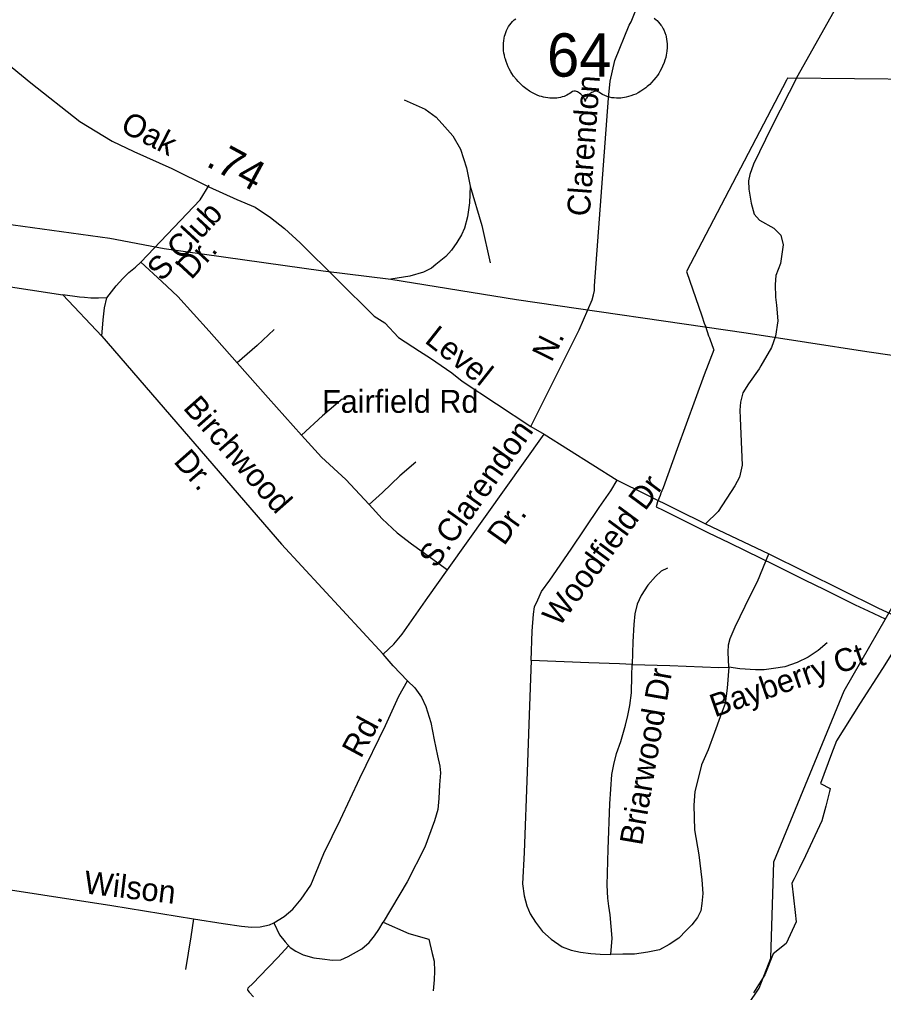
# Model space of a CAD drawing. Extents: x 2220236 to 2384410, y 720751 to 894131.
# Drawn here: x 2310514 to 2314103, y 805482 to 809525 of the extents above; entities that cross this region are included whole.
import ezdxf

# ---------------------------------------------------------------- set-up
doc = ezdxf.new("R2010")
doc.units = 0
for name, color, linetype in [('Exist Boundary Political City Limit New', 7, 'Continuous'), ('Exist Hydrographic Misc Water Feature', 7, 'Continuous'), ('Exist Railroad Mainline', 7, 'Continuous'), ('Exist Railroad Siding', 7, 'Continuous'), ('Exist Road Non-System Type 51', 7, 'Continuous'), ('Exist Road Non-System Type 51 Label', 7, 'Continuous'), ('Exist Road Primary US Shield CELL', 7, 'Continuous'), ('Exist Road Primary US Shield Number Label', 7, 'Continuous'), ('Exist Road Secondary Mileage Hundredths English Label', 7, 'Continuous'), ('Exist Road Secondary Type 51 Attributed', 7, 'Continuous'), ('Exist Road Secondary Type 51 Label', 7, 'Continuous'), ('Map Preparation Boundary City Limit Buffer Line', 7, 'Continuous')]:
    doc.layers.add(name, color=color, linetype=linetype)

msp = doc.modelspace()

# ---------------------------------------------------------------- linework, layer by layer
at = {"layer": 'Exist Boundary Political City Limit New'}
for points in [[(2314539.2, 809273.4), (2313704.2, 809280.8), (2313700.2, 809273.1), (2313284.2, 808478.2), (2313348.2, 808293.2), (2313358.5, 808263.5), (2313362.8, 808250.5), (2313376.5, 808211), (2313379.5, 808202.4), (2313380.8, 808198.2), (2313396.2, 808155.8), (2313397.8, 808151.8), (2313358.5, 808048), (2313246.2, 807740.5), (2313187.2, 807579), (2313178.5, 807556.7), (2313174.8, 807546.9), (2313164.5, 807521.1), (2313158, 807500.2), (2313187.2, 807485.8), (2313373.8, 807393.9), (2313463.2, 807349.9), (2313592.8, 807286.3), (2313646.8, 807259.9), (2313776.8, 807195.9), (2313855, 807157.6), (2313985.2, 807093.5), (2314038.5, 807068), (2314109, 807034.1)], [(2314170.8, 806942.7), (2314098, 806828.6), (2314005.8, 806683.6), (2313907, 806528.4), (2313886.8, 806473.6), (2313840.8, 806349.8), (2313880.8, 806329.7), (2313878.8, 806316.8), (2313864.2, 806261.4), (2313863, 806255.9), (2313847, 806195.2), (2313778.5, 806050.1), (2313753, 805995.9), (2313731.2, 805953.9), (2313721.8, 805935.6), (2313735.8, 805813.9), (2313740, 805775.2), (2313698.2, 805685.4), (2313644.5, 805642.2), (2313609.8, 805555.4), (2313562.2, 805480.6)]]:
    msp.add_lwpolyline(points, dxfattribs=at)
at = {"layer": 'Exist Hydrographic Misc Water Feature'}
msp.add_lwpolyline([(2313289.5, 802895.7), (2313310.6, 803280.6), (2313284.6, 803381.2), (2313288.5, 803706.3), (2313337.5, 803829.7), (2313408.7, 804223.2), (2313454.6, 805304.9), (2313586.7, 805500.6), (2313634.6, 805624), (2313647.6, 806024.9), (2313939.6, 806735.9), (2314184.6, 807162.7), (2314299.6, 807282.3), (2314473.7, 807400.9), (2314644.7, 807808.3), (2314675.7, 807967.1)], dxfattribs=at)
at = {"layer": 'Exist Railroad Mainline'}
for points in [[(2306066.1, 808920.6), (2306482, 808907.2), (2307259.9, 808891.5), (2308521.7, 808861.1), (2309241.4, 808844.8), (2309345.5, 808838.1), (2309481.6, 808823.4), (2309695.9, 808791.8), (2309952.1, 808760.6), (2310448.8, 808677.9), (2310889.3, 808616.7)], [(2310889.3, 808616.7), (2311115.5, 808573.3), (2311776.3, 808480.4), (2312056.4, 808445.5)], [(2312056.4, 808445.5), (2312579.2, 808361), (2313532.2, 808223.5), (2314032.9, 808144.9), (2314941.7, 808014.6), (2315572.6, 807919.5), (2315778.9, 807885.7), (2315971.1, 807857.7), (2316127.1, 807843.5), (2316273.2, 807827.1), (2316391.2, 807818.3), (2316495.3, 807807.5), (2316613.3, 807808.8), (2316827.2, 807801.1), (2317317.1, 807788.3), (2318345.2, 807751.5), (2319665, 807707.7), (2320578.7, 807687.5), (2321488.8, 807653.4), (2322722.5, 807614.6)]]:
    msp.add_lwpolyline(points, dxfattribs=at)
at = {"layer": 'Exist Railroad Siding'}
for points in [[(2312112.4, 809191.6), (2312198.8, 809152.5), (2312245.2, 809119.2), (2312281.6, 809079.5), (2312314, 809042), (2312346.6, 808986.3), (2312371.4, 808908.5), (2312386.1, 808832.9)], [(2312386.1, 808832.9), (2312383, 808762.7), (2312375.5, 808704.8), (2312362, 808658.6), (2312350.4, 808630.5), (2312330.7, 808598.3), (2312309.2, 808566), (2312285.4, 808539.9), (2312243.8, 808507.3), (2312226, 808491.2), (2312192.1, 808474.8), (2312136.3, 808458.3), (2312056.4, 808445.5)], [(2312386.1, 808832.9), (2312434, 808669.4), (2312469.6, 808513.8)]]:
    msp.add_lwpolyline(points, dxfattribs=at)
at = {"layer": 'Exist Road Non-System Type 51'}
for p, q in [((2309489.6, 808561.8), (2310695.2, 808381.5)), ((2310695.2, 808381.5), (2310857.2, 808209.3)), ((2312292.2, 807238.5), (2312693.1, 807802.5))]:
    msp.add_line(p, q, dxfattribs=at)
for points in [[(2312638.8, 807833.9), (2312838.4, 808235.9), (2312893, 808360.4), (2312898.7, 808380.5), (2312902.6, 808398.6), (2312902.4, 808418.6), (2312960, 809198.8), (2312967.3, 809268.7), (2312986.4, 809354.9), (2313046.6, 809501.7), (2313054.5, 809515.6), (2313212.5, 809909.6)], [(2313916, 809593.3), (2313746.3, 809292.3), (2313637.5, 809077.7), (2313562.2, 808923.9), (2313547.8, 808880.7), (2313541.4, 808855.1), (2313543, 808819.8), (2313552.6, 808762.2), (2313565.4, 808715.7), (2313587.9, 808691.7), (2313647.1, 808658.1), (2313675.9, 808629.2), (2313685.5, 808588.4), (2313674.3, 808511.5), (2313655.1, 808461.9), (2313653.5, 808423.4), (2313654.6, 808370.7), (2313658.9, 808338.7), (2313663.6, 808272.9), (2313654.4, 808208.7), (2313636.9, 808162.5), (2313592.7, 808085.8), (2313585.9, 808074), (2313542.4, 808011.6), (2313519, 807973.4), (2313509.3, 807935.2), (2313505.7, 807901.3), (2313507.2, 807869), (2313516.2, 807673.4), (2313504.6, 807623.3), (2313485.1, 807587.1), (2313416.2, 807480.5), (2313363.3, 807429.8)], [(2310876.9, 808369.1), (2310916.2, 808418.7), (2310944, 808449.4), (2310968.8, 808474.2), (2310996.5, 808496.1), (2311019.1, 808517.3), (2311264.9, 808776.4), (2311302.8, 808836.2)], [(2311418.1, 808099.1), (2311302.1, 808229.7), (2311172.3, 808374.2), (2311105.2, 808437), (2311019.1, 808517.3)], [(2310876.9, 808369.1), (2310843.3, 808367.7), (2310811.2, 808367.7), (2310784.2, 808369.8), (2310763.1, 808372), (2310695.2, 808381.5)], [(2310857.2, 808209.3), (2310862.3, 808277.2), (2310868.1, 808326.8), (2310876.9, 808369.1)], [(2311572.7, 808236.3), (2311501.2, 808170.6), (2311418.1, 808099.1)], [(2310857.2, 808209.3), (2311603.3, 807344.4), (2312024.9, 806887.5)], [(2311685.8, 807797.6), (2311547.2, 807952.4), (2311418.1, 808099.1)], [(2311856.4, 807949.5), (2311773.3, 807877.9), (2311685.8, 807797.6)], [(2311967.3, 807510.1), (2311869.6, 807613.7), (2311768.9, 807707.1), (2311685.8, 807797.6)], [(2312159.9, 807685.2), (2312094.2, 807628.3), (2312022.7, 807559.7), (2311967.3, 807510.1)], [(2312639.8, 806862), (2312643.4, 806983.9), (2312649.3, 807053.9), (2312653.7, 807084.6), (2312666.8, 807113.8), (2312682.8, 807148.8), (2312716.4, 807195.5), (2312805.4, 807324), (2312922.1, 807497.7), (2312970.9, 807567), (2312997.2, 807610.8)], [(2311967.3, 807510.1), (2312021.3, 807450.2), (2312082.5, 807391.8), (2312142.4, 807346.6), (2312221.1, 807289.7), (2312292.2, 807238.5)], [(2313460.4, 806833.5), (2313457.4, 806896.3), (2313458.9, 806926.9), (2313466.2, 806953.2), (2313486.6, 807001.4), (2313549.3, 807129.8), (2313580, 807189.7), (2313625.9, 807304.3)], [(2313205.8, 807245.9), (2313179.5, 807232.7), (2313156.2, 807210.8), (2313124.1, 807174.3), (2313096.4, 807132), (2313080.3, 807095.5), (2313070.1, 807056.1), (2313065.8, 807010.9), (2313061.4, 806939.3), (2313059.2, 806845.2)], [(2312024.9, 806887.5), (2312069.4, 806929.1), (2312104.4, 806971.4), (2312210.6, 807123.7), (2312292.2, 807238.5)], [(2313868.1, 806935), (2313831.6, 806902.8), (2313789.3, 806875.1), (2313744.1, 806853.2), (2313693, 806835.7), (2313646.4, 806828.4), (2313607, 806822.6), (2313570.5, 806822.6), (2313506.3, 806826.9), (2313460.4, 806833.5)], [(2312125.6, 806776.6), (2312065.8, 806839.3), (2312024.9, 806887.5)], [(2312639.8, 806862), (2312631.8, 806636.4), (2312623, 806398.5), (2312609.9, 806064.2), (2312604.1, 805932.9), (2312609.9, 805883.2), (2312621.6, 805842.4), (2312634.7, 805808.8), (2312657.3, 805774.5), (2312686.5, 805735.1), (2312722.9, 805703), (2312768.2, 805672.3), (2312806.1, 805657.7), (2312844, 805649), (2312887.8, 805644.6), (2312925.7, 805641.7), (2312970.9, 805640.2)], [(2313059.2, 806845.2), (2313005.9, 806847.4), (2312879, 806851.7), (2312639.8, 806862)], [(2312970.9, 805640.2), (2312975.3, 805707.3), (2312968, 805805.1), (2312962.2, 805840.2), (2312957.8, 805873.7), (2312954.9, 805927.8), (2312959.3, 806078.1), (2312966.6, 806266.4), (2312973.9, 806387.6), (2312982.6, 806429.9), (2312994.3, 806475.1), (2313011.8, 806524.8), (2313030.7, 806593.4), (2313041, 806632.8), (2313049.7, 806675.1), (2313055.5, 806727.7), (2313057, 806797.7), (2313059.2, 806845.2)], [(2313059.2, 806845.2), (2313216, 806840.1), (2313418.8, 806832.8), (2313460.4, 806833.5)], [(2313460.4, 806833.5), (2313453.8, 806746.7), (2313445, 806682.4), (2313424.6, 806627), (2313401.3, 806562.7), (2313375, 806489.7), (2313347.3, 806428.4), (2313334.2, 806377.3), (2313319.6, 806317.5), (2313315.2, 806260.6), (2313318.1, 806158.4), (2313335.6, 806054.7), (2313348.8, 805949.7), (2313353.1, 805892.7), (2313348.8, 805851.8), (2313344.4, 805821.2), (2313329.8, 805793.5), (2313306.5, 805762.8), (2313283.1, 805739.5), (2313252.5, 805707.3), (2313213.1, 805681.1), (2313172.2, 805659.2), (2313124.1, 805649), (2313068.7, 805641.7), (2313020.5, 805641.7), (2312970.9, 805640.2)], [(2311570.5, 805771.6), (2311614.3, 805797.8), (2311649.3, 805828.5), (2311684.3, 805869.4), (2311725.1, 805927.8), (2311779.1, 806059.1), (2311847.7, 806200.7), (2311927.9, 806373), (2312034.4, 806591.9), (2312089.8, 806713.1), (2312125.6, 806776.6)], [(2312125.6, 806776.6), (2312156.2, 806747.4), (2312183.9, 806709.4), (2312201.4, 806670), (2312223.3, 806604.3), (2312236.4, 806531.3), (2312251, 806465.7), (2312259.8, 806421.9), (2312262.7, 806394.1), (2312258.3, 806344.5), (2312255.4, 806287.6), (2312252.5, 806242.3), (2312237.9, 806195.6), (2312198.5, 806086.1), (2312124.1, 805941.6), (2312024.2, 805774.5)], [(2309262.7, 806108.8), (2309491, 806070.1), (2309855.7, 806010.2), (2310170.8, 805956.2), (2310898.7, 805843.8), (2311237.2, 805788.4)], [(2311237.2, 805788.4), (2311226.2, 805713.2), (2311204.4, 805577.4)], [(2311237.2, 805788.4), (2311360.4, 805768.6), (2311436.3, 805757), (2311478.6, 805754), (2311513.6, 805755.5), (2311553, 805762.8), (2311570.5, 805771.6)], [(2311570.5, 805771.6), (2311593.8, 805721.9), (2311617.2, 805692.7), (2311639.1, 805669.4), (2311662.4, 805653.3), (2311693, 805638.7), (2311736.8, 805625.6), (2311771.8, 805621.2), (2311814.1, 805616.8), (2311849.1, 805618.3), (2311879.8, 805631.4), (2311936.7, 805663.5), (2311967.3, 805689.8), (2311989.2, 805717.6), (2312006.7, 805743.8), (2312024.2, 805774.5)], [(2312024.2, 805774.5), (2312132.1, 805727.8), (2312213.9, 805702.9), (2312228, 805643.8), (2312236.4, 805612.8), (2312237.8, 805570.6), (2312236.4, 805534), (2312232.2, 805488.9)], [(2311633.5, 805676.9), (2311585.7, 805626.2), (2311512.5, 805550.2), (2311484.4, 805520.6), (2311463.3, 805499.5), (2311461.9, 805493.8), (2311463.3, 805489.6), (2311468.9, 805484), (2311485.8, 805464.3)]]:
    msp.add_lwpolyline(points, dxfattribs=at)
at = {"layer": 'Exist Road Primary US Shield CELL'}
msp.add_lwpolyline([(2313150.1, 809531.1), (2313158.1, 809524.4), (2313162.3, 809520.6), (2313167.3, 809515.7), (2313175.3, 809506.3), (2313178.6, 809501.9), (2313181.9, 809497), (2313184.9, 809491.9), (2313188, 809486.4), (2313190.4, 809481.6), (2313194.9, 809470.6), (2313198.2, 809459.9), (2313199.8, 809454.3), (2313202.1, 809441.7), (2313203.1, 809435.4), (2313204, 809423.1), (2313204.1, 809408.2), (2313202.9, 809394.1), (2313200.3, 809377.6), (2313198.1, 809367.7), (2313194.7, 809356.3), (2313191.4, 809346.3), (2313185.6, 809331.6), (2313180.3, 809321), (2313173.6, 809308.5), (2313169, 809301), (2313163.6, 809293), (2313156.8, 809283.7), (2313148.9, 809273.8), (2313139.4, 809263.4), (2313131.7, 809255.7), (2313121.7, 809246.8), (2313115.6, 809241.7), (2313107, 809235.2), (2313095.1, 809227.3), (2313083.4, 809220.5), (2313073.5, 809215.5), (2313064.7, 809211.7), (2313053.3, 809207.3), (2313034.3, 809202.1), (2313027.4, 809200.6), (2313019.2, 809199.4), (2313011.5, 809198.7), (2313004.1, 809198.2), (2312994.1, 809198.2), (2312984.1, 809199), (2312974.7, 809200.3), (2312964.9, 809202.4), (2312954.6, 809205.4), (2312945.3, 809209.1), (2312935.9, 809213.7), (2312920, 809223.7), (2312915.4, 809226.2), (2312912.8, 809226.8), (2312906.7, 809227.2), (2312900.9, 809225.9), (2312895, 809223.6), (2312891.4, 809221.7), (2312886.7, 809218.6), (2312883, 809215.7), (2312878.6, 809211.5), (2312875.6, 809208), (2312873.3, 809205.3), (2312868.8, 809198.2), (2312867.2, 809194.9), (2312865.5, 809190.5), (2312864, 809184.2), (2312862, 809192.2), (2312859.7, 809197.5), (2312856.9, 809202.1), (2312854.1, 809206.1), (2312849.6, 809211.3), (2312845.6, 809215.1), (2312840.7, 809219.1), (2312835.6, 809222.2), (2312831.4, 809224.3), (2312827.6, 809225.8), (2312823, 809226.9), (2312819.2, 809227.2), (2312816.1, 809227.2), (2312811.8, 809226.2), (2312806, 809222), (2312800.5, 809218.2), (2312794.5, 809214.5), (2312787.3, 809210.7), (2312782.1, 809208.2), (2312775.9, 809205.8), (2312768.6, 809203.4), (2312760.7, 809201.3), (2312752.5, 809199.7), (2312745.4, 809198.6), (2312737.7, 809197.9), (2312730.8, 809197.7), (2312723.6, 809197.7), (2312716.8, 809198.3), (2312709, 809199), (2312699.3, 809200.4), (2312691.3, 809202.2), (2312682.7, 809204.5), (2312674, 809207.2), (2312664.7, 809210.8), (2312653, 809215.9), (2312644.8, 809220.1), (2312632, 809227.5), (2312617, 809237.9), (2312605.6, 809247.1), (2312597.3, 809254.6), (2312585.1, 809267), (2312577.9, 809275.2), (2312566.6, 809289.8), (2312559.4, 809300.3), (2312554.7, 809308.1), (2312547.9, 809320.5), (2312544.1, 809328.4), (2312539.3, 809339.8), (2312535.4, 809350.2), (2312532.3, 809360.1), (2312530.5, 809366.4), (2312528.1, 809377.4), (2312526.6, 809385.2), (2312525.2, 809395.9), (2312524.4, 809407.2), (2312524.2, 809417.7), (2312524.5, 809426.3), (2312525.5, 809436.4), (2312527.2, 809447.1), (2312529.3, 809456.3), (2312531.1, 809462.9), (2312533.9, 809471), (2312537.5, 809479.9), (2312541.7, 809488.4), (2312545.8, 809495.5), (2312550.9, 809503.1), (2312555.9, 809509.5), (2312562.4, 809516.7), (2312569.3, 809523.2), (2312575.6, 809528.3)], dxfattribs=at)
at = {"layer": 'Exist Road Secondary Type 51 Attributed'}
msp.add_lwpolyline([(2310241.6, 809523.4), (2310562.1, 809262.3), (2310765.4, 809100.8), (2310899.5, 809019.5), (2310989.2, 808976.2), (2311147.1, 808905.4), (2311301.2, 808829.4), (2311417.4, 808777.7), (2311493.4, 808744.9), (2311557.3, 808701.7), (2311615.4, 808657.3), (2311680.3, 808597.1), (2311987, 808292), (2312032.4, 808265.2), (2312088.4, 808204.3), (2312175.7, 808146.8), (2312221.9, 808117.3), (2312310.6, 808056.3), (2312353, 808022.8), (2312638.8, 807833.9), (2312693.1, 807802.5), (2312997.2, 807610.8), (2313363.3, 807429.8), (2313625.9, 807304.3), (2314079.6, 807080.9), (2314208, 807021.1)], dxfattribs=at)
at = {"layer": 'Map Preparation Boundary City Limit Buffer Line'}
for points in [[(2314539.2, 809273.4), (2313704.2, 809280.8), (2313700.2, 809273.1), (2313284.2, 808478.2), (2313348.2, 808293.2), (2313358.5, 808263.5), (2313362.8, 808250.5), (2313376.5, 808211), (2313379.5, 808202.4), (2313380.8, 808198.2), (2313396.2, 808155.8), (2313397.8, 808151.8), (2313358.5, 808048), (2313246.2, 807740.5), (2313187.2, 807579), (2313178.5, 807556.7), (2313174.8, 807546.9), (2313164.5, 807521.1), (2313158, 807500.2), (2313187.2, 807485.8), (2313373.8, 807393.9), (2313463.2, 807349.9), (2313592.8, 807286.3), (2313646.8, 807259.9), (2313776.8, 807195.9), (2313855, 807157.6), (2313985.2, 807093.5), (2314038.5, 807068), (2314109, 807034.1)], [(2314170.8, 806942.7), (2314098, 806828.6), (2314005.8, 806683.6), (2313907, 806528.4), (2313886.8, 806473.6), (2313840.8, 806349.8), (2313880.8, 806329.7), (2313878.8, 806316.8), (2313864.2, 806261.4), (2313863, 806255.9), (2313847, 806195.2), (2313778.5, 806050.1), (2313753, 805995.9), (2313731.2, 805953.9), (2313721.8, 805935.6), (2313735.8, 805813.9), (2313740, 805775.2), (2313698.2, 805685.4), (2313644.5, 805642.2), (2313609.8, 805555.4), (2313562.2, 805480.6)]]:
    msp.add_lwpolyline(points, dxfattribs=at)

# ---------------------------------------------------------------- texts
at = {"layer": 'Exist Road Non-System Type 51 Label'}
for s, rotation, p in [('Clarendon', 85.7778, (2312882.4, 808704.8)), ('S.Club', 47.2525, (2311105.2, 808433.1)), ('Dr.', 47.2525, (2311227.7, 808440.7)), ('N.', 63.5949, (2312723.9, 808097.5)), ('Birchwood', 311.4383, (2311190.5, 807909.4)), ('S.Clarendon', 54.5944, (2312243.6, 807241)), ('Dr.', 311.4383, (2311151, 807686.8)), ('Woodfield Dr', 53.4843, (2312755.7, 806997.3)), ('Dr.', 54.5944, (2312527.4, 807334.7)), ('Bayberry Ct', 19.2986, (2313401.9, 806624.8)), ('Briarwood Dr', 80.1985, (2313099.9, 806089.7)), ('Rd.', 61.6381, (2311932.5, 806451)), ('Wilson', 353.3371, (2310778.9, 805894.3))]:
    msp.add_text(s, height=95, rotation=rotation, dxfattribs=at).set_placement(p)
msp.add_text('Fairfield Rd', height=95, dxfattribs=at).set_placement((2311771.1, 807890.7))
at = {"layer": 'Exist Road Primary US Shield Number Label'}
msp.add_text('64', height=180, dxfattribs=at).set_placement((2312705.3, 809287.6))
at = {"layer": 'Exist Road Secondary Mileage Hundredths English Label'}
msp.add_text('.74', height=125, rotation=331.6458, dxfattribs=at).set_placement((2311284.5, 808918.6))
at = {"layer": 'Exist Road Secondary Type 51 Label'}
for s, rotation, p in [('Oak', 332.6747, (2310928.5, 809063.2)), ('Level', 321.717, (2312192.9, 808185.4))]:
    msp.add_text(s, height=95, rotation=rotation, dxfattribs=at).set_placement(p)

doc.saveas('drawing.dxf')
